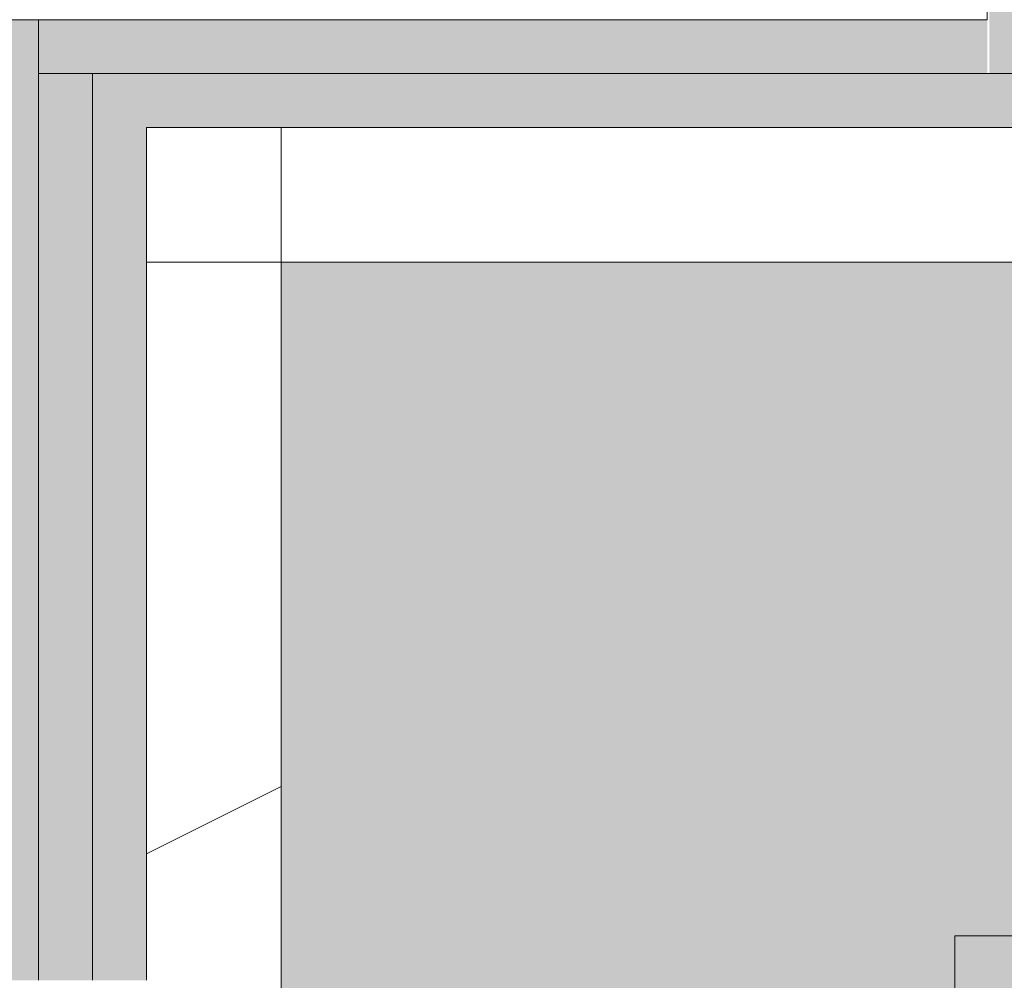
# Model space of a CAD drawing. Header units: millimetres. Extents: x 5980700 to 6194397, y -12939 to 2351883.
# Tile 283 of 587: x 6075770 to 6075953, y 1033 to 1211. Entities that reach past the tile are written whole.
import ezdxf

# ---------------------------------------------------------------- set-up
doc = ezdxf.new("R2010")
doc.units = ezdxf.units.MM
for name, color, linetype, lineweight in [('A-FLOR', 192, 'Continuous', 18), ('A-FLOR-PATT', 8, 'Continuous', 18), ('A-WALL', 113, 'Continuous', 18), ('A-WALL-PATT', 111, 'Continuous', 25)]:
    doc.layers.add(name, color=color, linetype=linetype, lineweight=lineweight)

# ---------------------------------------------------------------- blocks, each defined once
blk = doc.blocks.new('FX-PNC-PILAR-TP3 - FX-PNC-PILAR-TP01-4319920-PLANTA DE CAIMENTO DE PISOS - 1 PAV_')
at = {"layer": 'A-WALL-PATT', "lineweight": 5}
h = blk.add_hatch(dxfattribs=at)
h.set_pattern_fill('FP_108', color=135, style=0, pattern_type=2)
h.set_pattern_definition([(49.99999999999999, (2e-05, -3e-05), (364.3679291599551, -31.87829433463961), [38.1, -419.1]), (355, (2e-05, -3e-05), (-70.48585119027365, 382.1133031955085), [30.48, -335.28]), (100.451, (30.364, -2.657), (293.8850033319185, 350.2333756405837), [32.38, -356.18]), (46.184, (2e-05, 101.6), (542.1584806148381, -84.08582678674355), [57.15, -628.65]), (96.636, (45.18, 94.59299999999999), (474.8048986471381, 494.8554198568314), [48.57, -534.27]), (351.184, (2e-05, 101.6), (474.8101998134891, 494.8500824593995), [45.72, -502.92]), (21, (50.8, 76.2), (303.2284677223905, -204.530461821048), [38.1, -419.1]), (326, (50.8, 76.2), (123.6038908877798, 368.3760440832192), [30.48, -335.28]), (71.45100000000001, (76.069, 59.15600000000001), (426.8341253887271, 163.8427355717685), [32.38, -356.18]), (37.50000000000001, (2e-05, -3e-05), (6.176645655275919, 169.1101515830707), [16.764, -314.452, 16.764, -323.596, -336.55]), (37.50000000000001, (2e-05, -3e-05), (6.176645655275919, 169.1101515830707), [-671.576, 16.764, -319.786]), (7.499999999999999, (2e-05, -3e-05), (133.63887623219, 200.3614940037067), [16.764, -177.292, 16.764, -306.832, -128.27]), (7.499999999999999, (2e-05, -3e-05), (133.63887623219, 200.3614940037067), [-517.6519999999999, 16.764, -111.506]), (327.5, (-113.284, -3e-05), (271.1818188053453, -11.45836264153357), [16.764, -110.236, 16.764, -379.476, -525.78]), (327.5, (-113.284, -3e-05), (271.1818188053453, -11.45836264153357), [-523.24, 16.764, -509.016]), (317.5, (-164.084, -3e-05), (296.2585102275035, 50.85284694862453), [16.764, -148.336, 16.764, -246.38, -373.38]), (317.5, (-164.084, -3e-05), (296.2585102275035, 50.85284694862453), [-428.244, 16.764, -356.616])])
h.paths.add_polyline_path([(-16491.62223936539, 1211.158178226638), (-16315.61664668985, 1211.158178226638), (-16315.61664668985, 1477.158178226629), (-16581.61301173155, 1477.069131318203), (-16580.58597275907, 1467.158178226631), (-16325.61664668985, 1467.158178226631), (-16325.61664668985, 1456.458178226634), (-16437.56664668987, 1456.458178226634), (-16445.13268924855, 1453.324220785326), (-16448.26664668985, 1445.758178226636), (-16448.26664668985, 1242.558178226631), (-16445.13268924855, 1234.992135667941), (-16437.56664668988, 1231.858178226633), (-16325.61664668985, 1231.858178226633), (-16325.61664668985, 1221.158178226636), (-16581.61301173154, 1221.047058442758), (-16581.28952597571, 1211.158178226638)])
h.paths.add_polyline_path([(-16481.62223936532, 1231.858178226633), (-16469.66301173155, 1231.858178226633), (-16462.09590451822, 1234.994705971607), (-16458.96301173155, 1242.558178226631), (-16458.96664668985, 1445.766953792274), (-16462.10060413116, 1453.324220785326), (-16471.62223936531, 1456.458178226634), (-16581.61301173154, 1456.45429614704), (-16581.45914200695, 1231.858178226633), (-16491.61587018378, 1231.860264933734)])
at = {"layer": 'A-WALL', "color": 250, "lineweight": 5}
for p, q in [((-16315.61664668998, 1211.158178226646), (-16315.61664668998, 1477.158178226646)), ((-16581.61301173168, 1211.158178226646), (-16491.62223936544, 1211.158178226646)), ((-16491.62223936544, 1211.158178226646), (-16471.62223936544, 1211.158178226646)), ((-16471.62223936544, 1211.158178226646), (-16460.28390427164, 1211.158178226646)), ((-16460.28390427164, 1211.158178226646), (-16315.61664668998, 1211.158178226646))]:
    blk.add_line(p, q, dxfattribs=at)
blk = doc.blocks.new('BE-PMSa-MOD-ARQ-CONEXAODOFUTURO-EX-000-R_rvt-2-PLANTA DE CAIMENTO DE PISOS - 1 PAV_')
at = {"layer": 'A-FLOR-PATT', "lineweight": 5}
h = blk.add_hatch(dxfattribs=at)
h.set_pattern_fill('FP_100', color=133, style=0, pattern_type=2)
h.set_pattern_definition([(49.99999999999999, (0, 0), (182.184668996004, -15.93908553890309), [19.05, -209.55]), (355, (0, 0), (-35.24242749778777, 191.0566080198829), [15.24, -167.64]), (100.451, (15.182, -1.328), (146.9425016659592, 175.1166878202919), [16.19, -178.09]), (46.184, (0, 50.8), (271.0788941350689, -42.04327417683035), [28.575, -314.325]), (96.636, (22.59, 47.297), (237.4025071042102, 247.4272132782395), [24.285, -267.135]), (351.184, (0, 50.8), (237.404605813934, 247.4251178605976), [22.86, -251.46]), (21, (25.4, 38.1), (151.6148798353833, -102.2655185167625), [19.05, -209.55]), (326, (25.4, 38.1), (61.80235996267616, 184.1877424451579), [15.24, -167.64]), (71.45100000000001, (38.035, 29.578), (213.4170626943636, 81.92136778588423), [16.19, -178.09]), (37.50000000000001, (0, 0), (3.08832282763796, 84.55507579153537), [8.382, -157.226, 8.382, -161.798, -168.275]), (37.50000000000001, (0, 0), (3.08832282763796, 84.55507579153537), [-335.788, 8.382, -159.893]), (7.499999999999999, (0, 0), (66.81943811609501, 100.1807470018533), [8.382, -88.646, 8.382, -153.416, -64.135]), (7.499999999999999, (0, 0), (66.81943811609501, 100.1807470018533), [-258.826, 8.382, -55.753]), (327.5, (-56.642, 0), (135.5904877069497, -5.7289126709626), [8.382, -55.118, 8.382, -189.738, -262.89]), (327.5, (-56.642, 0), (135.5904877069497, -5.7289126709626), [-261.62, 8.382, -254.508]), (317.5, (-82.042, 0), (148.1288864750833, 25.42676126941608), [8.382, -74.168, 8.382, -123.19, -186.69]), (317.5, (-82.042, 0), (148.1288864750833, 25.42676126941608), [-214.122, 8.382, -178.308])])
h.paths.add_polyline_path([(-1916.114845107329, -8177.825683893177), (-1683.614845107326, -8177.825683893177), (-1683.614845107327, -1915.841005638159), (-3033.614845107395, -1915.841005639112), (-3033.614845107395, -1900.841005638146), (-3933.614845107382, -1900.841005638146), (-3933.614845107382, -2050.841005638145), (-1818.614845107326, -2050.841005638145), (-1818.614845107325, -8042.852683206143), (-4146.617820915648, -8042.852683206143), (-4146.617820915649, -4063.841794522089), (-3970.61666258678, -4063.841794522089), (-3970.61666258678, -3457.84179452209), (-4146.617820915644, -3457.84179452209), (-4146.617820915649, -2138.841794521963), (-3970.61666258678, -2138.841794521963), (-3970.61666258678, -2050.841005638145), (-3963.614845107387, -2050.841005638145), (-3963.614845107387, -1900.841005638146), (-3973.614845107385, -1900.841005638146), (-3973.614845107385, -1915.841005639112), (-4105.616662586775, -1915.841005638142), (-4105.616662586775, -2003.84179452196), (-4281.617820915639, -2003.84179452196), (-4281.617820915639, -3592.841794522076), (-4105.61666258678, -3592.841794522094), (-4105.61666258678, -3928.841794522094), (-4281.617820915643, -3928.841794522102), (-4281.615120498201, -8177.82568389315), (-1916.459753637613, -8177.825683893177)])
h.paths.add_polyline_path([(8258.385255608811, -8167.825683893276), (15620.8643440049, -8167.825683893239), (15620.86434400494, -1925.841005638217), (12311.88333741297, -1925.841005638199), (12311.88333741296, -2018.841794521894), (11955.88333741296, -2018.841794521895), (11955.88333741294, -1925.841005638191), (9541.385154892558, -1925.841005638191), (9541.385154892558, -1915.841005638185), (9491.385154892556, -1915.841005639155), (9491.385154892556, -1900.841005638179), (8591.38515489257, -1900.841005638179), (8591.38515489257, -2050.841005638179), (11830.88333741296, -2050.841005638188), (11830.88333741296, -2143.841794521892), (12436.88333741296, -2143.841794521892), (12436.88333741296, -2050.841005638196), (15495.86434400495, -2050.841005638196), (15495.86434400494, -8042.825683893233), (8383.385255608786, -8042.825683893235), (8383.385255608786, -4063.841794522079), (8559.379702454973, -4063.841794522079), (8559.379702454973, -3457.841794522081), (8383.385255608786, -3457.84179452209), (8383.385255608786, -2138.841794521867), (8559.379702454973, -2138.84179452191), (8559.379702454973, -2050.841005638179), (8561.385154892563, -2050.753085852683), (8561.385154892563, -1900.841005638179), (8551.38515489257, -1900.841005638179), (8551.38515489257, -1915.841005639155), (8501.385154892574, -1915.841005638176), (8501.385154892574, -1925.841005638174), (8434.379702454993, -1925.841005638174), (8434.379702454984, -2013.841794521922), (8258.385255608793, -2013.841794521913), (8258.385255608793, -3582.841794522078), (8434.379702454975, -3582.841794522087), (8434.379702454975, -3938.841794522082), (8258.385255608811, -3938.841794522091), (8258.385255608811, -8156.700611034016)])
h.paths.add_polyline_path([(19984.7546155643, -8167.825683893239), (20089.38682609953, -8167.825683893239), (20089.38682609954, -5194.841794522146), (19913.3833374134, -5194.841794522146), (19913.3833374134, -4838.841794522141), (20089.38682609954, -4838.841794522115), (20089.38682609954, -2013.84179452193), (19913.3833374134, -2013.841794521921), (19913.3833374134, -1657.841794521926), (20089.38682609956, -1657.841794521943), (20089.38682609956, 1166.158205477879), (19913.38333741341, 1166.158205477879), (19913.38333741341, 1522.158205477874), (20089.38682609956, 1522.158205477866), (20089.38682609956, 4296.158205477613), (19913.38333741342, 4296.15820547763), (19913.3833374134, 4461.658994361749), (15971.88333741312, 4461.658994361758), (15971.88333741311, 4296.15820547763), (15800.86434400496, 4296.15820547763), (15800.86434400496, -605.8410056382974), (15790.86434400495, -605.8410056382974), (15790.86434400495, -655.841005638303), (15775.86434400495, -655.841005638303), (15775.86434400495, -1555.841005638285), (16091.88333741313, -1555.841005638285), (16091.88333741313, -1527.841794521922), (15925.86434400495, -1527.841794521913), (15925.86434400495, 4171.158205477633), (16096.88333741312, 4171.158205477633), (16097.48518693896, 4336.658994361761), (19788.38333741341, 4336.658994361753), (19788.38333741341, 4171.158205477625), (19964.38682609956, 4171.158205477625), (19964.38682609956, 1647.158205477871), (19788.38333741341, 1647.158205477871), (19788.38333741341, 1041.158205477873), (19964.38682609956, 1041.158205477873), (19964.38682609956, -1532.84179452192), (19788.38333741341, -1532.84179452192), (19788.38333741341, -2138.841794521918), (19964.38682609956, -2138.841794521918), (19964.38682609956, -4713.841794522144), (19788.3833374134, -4713.841794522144), (19788.3833374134, -5319.841794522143), (19964.38682609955, -5319.841794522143), (19964.38682609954, -8042.82568389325), (15925.86434400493, -8042.825683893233), (15925.86434400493, -2143.841794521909), (16091.88333741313, -2143.841794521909), (16091.88333741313, -1585.841005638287), (15775.86434400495, -1585.841005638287), (15775.86434400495, -1595.841005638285), (15790.86434400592, -1595.841005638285), (15790.86434400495, -1652.84179452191), (15966.88333741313, -1653.220801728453), (15966.88333741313, -2018.84179452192), (15800.86434400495, -2018.841794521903), (15800.86434400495, -8167.825683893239), (19925.14432074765, -8167.825683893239)])
h.paths.add_polyline_path([(-5690.728343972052, -8167.825683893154), (-4451.617820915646, -8167.825683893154), (-4451.617820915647, -1925.841005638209), (-4506.114845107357, -1925.84100563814), (-4506.114845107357, -1915.841005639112), (-4536.11484510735, -1915.841005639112), (-4536.11484510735, -1900.841005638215), (-4546.114845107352, -1900.841005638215), (-4546.114845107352, -2740.841005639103), (-4536.114845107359, -2740.841005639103), (-4536.114845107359, -2751.8410056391), (-4516.109778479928, -2751.8410056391), (-4516.109778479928, -2640.8410056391), (-4497.109778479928, -2640.8410056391), (-4497.109778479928, -2770.841005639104), (-4536.114845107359, -2770.841005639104), (-4536.114845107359, -2780.841005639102), (-4546.114845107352, -2780.841005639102), (-4546.114845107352, -2820.841005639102), (-4576.114845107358, -2820.841005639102), (-4576.617820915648, -8042.852683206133), (-11628.61484510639, -8042.852683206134), (-11628.6148451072, -2138.841794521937), (-11585.61666258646, -2138.841794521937), (-11585.61666258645, -2050.841005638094), (-8474.116662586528, -2050.841005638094), (-8474.116662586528, -2138.841794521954), (-7858.116662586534, -2138.841794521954), (-7858.116662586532, -2050.841005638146), (-4576.617820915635, -2050.841005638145), (-4576.617820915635, -1900.841005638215), (-5476.114845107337, -1900.841005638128), (-5476.114845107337, -1915.841005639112), (-5528.614845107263, -1915.841005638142), (-5528.614845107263, -1925.841005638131), (-7983.116662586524, -1925.841005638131), (-7983.116662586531, -2013.841794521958), (-8324.11666258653, -2013.841794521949), (-8324.11666258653, -2003.841794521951), (-8339.116662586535, -2003.84179452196), (-8339.116662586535, -1925.841005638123), (-11720.61666258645, -1925.841005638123), (-11720.61666258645, -2003.841794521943), (-11753.61484510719, -2003.841794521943), (-11753.61034441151, -8167.825683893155), (-5985.163661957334, -8167.825683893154)])
h.paths.add_polyline_path([(-15701.5291554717, -8167.825683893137), (-11933.6148451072, -8167.825683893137), (-11933.6148451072, -2013.841794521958), (-12076.61666258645, -2013.841794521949), (-12076.61666258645, -1657.841794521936), (-11923.61484510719, -1657.841794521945), (-11923.61484510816, -1515.8410056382), (-11908.61484510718, -1515.8410056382), (-11908.61484510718, -1505.841005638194), (-12058.61484510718, -1505.841005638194), (-12058.61484510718, -1532.841794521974), (-12201.61666258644, -1532.841794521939), (-12201.61666258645, -2138.841794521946), (-12058.61484510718, -2138.841794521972), (-12058.61484510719, -8042.851795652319), (-16321.61588608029, -8042.826571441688), (-16321.61588608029, -5319.841794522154), (-16145.61666258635, -5319.841794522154), (-16145.61666258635, -4713.841794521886), (-16321.61588608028, -4713.681888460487), (-16321.61588608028, -2138.84179452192), (-16145.61666258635, -2138.841794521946), (-16145.61666258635, -1532.841794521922), (-16321.61588608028, -1532.841794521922), (-16321.61588608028, 1041.158205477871), (-16145.61666258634, 1041.158205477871), (-16145.61666258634, 1647.158205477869), (-16321.61588608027, 1647.158205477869), (-16321.61588608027, 4171.158205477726), (-16145.61666258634, 4171.158205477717), (-16145.61666258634, 4336.658994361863), (-12201.61666258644, 4336.658994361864), (-12201.61666258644, 4171.158205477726), (-12058.61484510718, 4171.158205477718), (-12058.61484510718, -1475.841005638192), (-11908.61484510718, -1475.841005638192), (-11908.61484510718, -575.8410056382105), (-11923.61484510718, -575.8410056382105), (-11923.61484510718, -525.8410056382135), (-11933.61484510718, -525.8410056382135), (-11933.61484510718, 4296.158205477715), (-12076.61666258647, 4296.158205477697), (-12076.61666258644, 4461.658994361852), (-16270.61666258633, 4461.658994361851), (-16270.61666258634, 4296.158205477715), (-16446.62225526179, 4296.158205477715), (-16446.61588608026, 1522.158205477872), (-16270.61666258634, 1522.158205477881), (-16270.61666258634, 1166.158205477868), (-16446.62225526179, 1166.158205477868), (-16446.61588608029, -1657.841794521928), (-16270.61666258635, -1657.841794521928), (-16270.61666258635, -2013.841794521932), (-16446.6222552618, -2013.841794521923), (-16446.61588608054, -4838.841794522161), (-16270.61666258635, -4838.841794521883), (-16270.61666258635, -5194.841794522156), (-16446.62225526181, -5194.841794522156), (-16446.61573815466, -8167.825683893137), (-15735.98765560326, -8167.825683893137)])
h.paths.add_polyline_path([(8551.38515489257, -1770.841005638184), (9491.385154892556, -1770.841005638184), (9491.385154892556, -1755.841005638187), (9630.135154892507, -1755.841005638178), (9630.135154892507, -1740.841005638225), (11880.13515489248, -1741.712957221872), (11880.13515489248, -1755.841005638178), (11965.88333741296, -1755.841005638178), (11965.88333741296, -1662.841794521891), (12301.88333741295, -1662.841794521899), (12301.88333741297, -1755.841005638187), (12713.6541483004, -1755.841005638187), (12713.6541483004, -1740.841005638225), (14963.65414830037, -1741.712957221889), (14963.65414830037, -1755.841005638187), (15630.86434400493, -1755.841005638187), (15630.86434400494, -1595.841005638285), (15645.86434400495, -1595.841005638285), (15645.86434400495, -655.841005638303), (15630.86434400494, -655.841005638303), (15630.86434400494, -29.5925127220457), (15087.63515489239, -29.59251272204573), (15087.63515489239, -44.5925127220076), (12837.63515489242, -43.72056113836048), (12837.63515489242, -29.59251272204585), (11880.13515489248, -29.5925127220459), (11880.13515489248, -44.59251272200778), (9630.135154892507, -43.72056113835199), (9630.135154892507, -29.59251272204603), (9408.885154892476, -29.59251272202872), (9408.885154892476, -14.5925127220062), (8468.885154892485, -14.59251272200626), (8468.885154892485, -29.59251272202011), (8008.885154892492, -29.59251272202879), (8008.885154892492, -14.59251272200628), (7068.885154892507, -14.65234280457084), (7068.885154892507, -29.59251272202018), (4511.785154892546, -29.59251272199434), (4511.785154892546, 3549.158994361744), (3951.785154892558, 3549.158994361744), (3951.785154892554, 4471.658994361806), (2159.383337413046, 4471.658994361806), (2159.383337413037, 4306.158205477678), (1813.383337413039, 4306.15820547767), (1813.383337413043, 4471.658994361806), (284.8931309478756, 4471.658994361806), (284.8931309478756, 4486.658994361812), (77.29277039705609, 4486.658994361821), (77.29277039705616, 3238.903506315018), (70.48333741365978, 3238.903506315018), (70.48333741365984, 2137.158205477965), (121.3819838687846, 2137.158205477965), (121.3819838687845, 3231.348105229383), (111.0710947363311, 3241.658994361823), (106.381983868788, 3259.158994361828), (111.0710947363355, 3276.658994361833), (124.1088842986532, 3289.53068128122), (143.3753948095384, 3293.624861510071), (158.8819838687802, 3289.469883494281), (171.692873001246, 3276.658994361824), (176.3819838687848, 3259.158994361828), (171.692873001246, 3241.658994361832), (161.3819838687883, 3231.348105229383), (161.3819838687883, 2137.158205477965), (220.483337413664, 2137.158205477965), (220.4833374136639, 4336.658994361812), (1678.38333741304, 4336.658994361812), (1678.38333741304, 4171.158205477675), (2294.38333741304, 4171.158205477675), (2294.38333741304, 4336.658994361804), (3816.785154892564, 4336.658994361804), (3816.785154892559, 3414.158994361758), (4376.785154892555, 3414.158994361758), (4376.785154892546, -164.5925127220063), (15495.86434400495, -164.5925127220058), (15495.86434400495, -1620.841005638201), (12436.88333741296, -1620.841005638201), (12436.88333741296, -1527.841794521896), (11830.88333741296, -1527.841794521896), (11830.88333741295, -1620.841005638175), (8559.379702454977, -1620.841005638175), (8559.379702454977, -1532.841794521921), (7943.379702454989, -1532.841794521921), (7943.379702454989, -1620.841005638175), (2289.383337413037, -1620.841005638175), (2289.383337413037, -1527.841794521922), (2261.385126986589, -1527.841794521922), (2261.385126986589, -1770.841005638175), (3121.385126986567, -1770.841005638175), (3121.385126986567, -1755.8410056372), (4481.585154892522, -1755.841005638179), (4481.585154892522, -1770.841005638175), (5321.585154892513, -1770.841005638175), (5321.585154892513, -1755.841005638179), (7021.385154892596, -1755.841005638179), (7021.385154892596, -1770.841005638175), (7961.385154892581, -1770.841005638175), (7961.385154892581, -1755.841005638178), (8078.379702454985, -1755.841005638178), (8078.379702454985, -1667.841794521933), (8424.379702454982, -1667.841794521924), (8424.379702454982, -1755.841005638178), (8551.38515489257, -1755.841005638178)])
h.paths.add_polyline_path([(2231.385126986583, -1770.841005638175), (2231.385126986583, -1527.841794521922), (1766.385126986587, -1527.841794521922), (1766.385126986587, -1770.841005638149), (1776.385126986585, -1770.841005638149), (1776.385126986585, -1755.8410056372), (1818.383337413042, -1755.841005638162), (1818.383337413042, -1662.841794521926), (2154.383337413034, -1662.841794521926), (2154.383337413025, -1755.84100563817), (2221.385126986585, -1755.841005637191), (2221.385126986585, -1770.841005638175)])
h.paths.add_polyline_path([(-3963.614845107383, -1770.84100563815), (-3033.614845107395, -1770.84100563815), (-3033.614845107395, -1755.841005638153), (-1418.814900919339, -1755.841005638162), (-1418.814900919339, -1770.841005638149), (-578.8149009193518, -1770.841005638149), (-578.8149009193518, -1755.841005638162), (876.3851269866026, -1755.841005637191), (876.3851269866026, -1770.841005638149), (1736.38512698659, -1770.841005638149), (1736.38512698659, -1527.841794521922), (1683.383337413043, -1527.841794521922), (1683.383337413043, -1620.841005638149), (-3970.616662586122, -1620.84100563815), (-3970.61666258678, -1532.841794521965), (-4586.616662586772, -1532.841794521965), (-4586.616662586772, -1620.841005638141), (-7858.116662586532, -1620.841005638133), (-7858.116662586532, -1532.841794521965), (-8474.116662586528, -1532.841794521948), (-8474.116662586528, -1620.841005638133), (-11585.61666258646, -1620.841005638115), (-11585.61666258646, -1532.841794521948), (-11628.61484510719, -1532.841794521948), (-11628.61484510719, -164.6103600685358), (220.4833374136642, -164.6103600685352), (220.4833374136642, -29.61036006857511), (-2321.114845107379, -29.61036006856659), (-2321.114845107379, -14.61036006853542), (-3061.114845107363, -14.61036006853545), (-3061.114845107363, -29.61036006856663), (-3320.616662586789, -29.61036006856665), (-3320.616662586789, -14.61036006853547), (-4060.616662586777, -14.61036006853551), (-4060.616662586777, -29.61036006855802), (-4536.114845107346, -29.61036006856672), (-4536.114845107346, -14.61036006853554), (-5476.114845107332, -14.61036006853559), (-5476.114845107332, -29.6103600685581), (-5636.114845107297, -29.61036006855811), (-5636.114845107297, -44.61036006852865), (-7886.11484510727, -43.73840848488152), (-7886.11484510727, -29.61036006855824), (-8872.364845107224, -29.61036006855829), (-8872.364845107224, -44.6103600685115), (-11122.3648451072, -43.73840848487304), (-11122.3648451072, -29.61036006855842), (-11763.61484510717, -29.61036006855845), (-11763.61484510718, -575.8410056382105), (-11778.61484510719, -575.8410056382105), (-11778.61484510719, -1515.8410056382), (-11763.61484510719, -1515.8410056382), (-11763.61484510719, -1667.841794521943), (-11720.61666258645, -1667.841794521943), (-11720.61666258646, -1755.841005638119), (-11122.36484510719, -1755.841005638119), (-11122.36484510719, -1740.841005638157), (-8872.36484510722, -1741.712957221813), (-8872.36484510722, -1755.841005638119), (-8339.116662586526, -1755.841005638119), (-8339.116662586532, -1667.841794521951), (-7993.116662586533, -1667.841794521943), (-7993.116662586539, -1755.841005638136), (-7886.114845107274, -1755.841005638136), (-7886.114845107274, -1740.841005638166), (-5636.114845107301, -1741.712957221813), (-5636.114845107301, -1755.841005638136), (-5476.114845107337, -1755.841005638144), (-5476.114845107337, -1770.841005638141), (-4536.11484510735, -1770.841005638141), (-4536.11484510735, -1755.841005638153), (-4451.616662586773, -1755.841005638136), (-4451.616662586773, -1667.84179452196), (-4105.616662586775, -1667.84179452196), (-4105.616662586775, -1755.841005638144), (-3973.614845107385, -1755.841005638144), (-3973.614845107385, -1770.84100563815)])
h.paths.add_polyline_path([(-5396.293025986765, 115.3896399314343), (-4576.11484510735, 115.3896399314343), (-4576.11484510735, 431.4034837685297), (-4586.616662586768, 431.4034837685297), (-4586.616662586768, 265.3896399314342), (-11628.61484510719, 265.3896399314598), (-11628.61484510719, 4171.158205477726), (-11585.61666258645, 4171.158205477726), (-11585.61666258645, 4336.658994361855), (-8474.116662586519, 4336.658994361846), (-8474.116662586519, 4171.158205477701), (-7858.116662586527, 4171.158205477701), (-7858.116662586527, 4336.658994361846), (-4586.616662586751, 4336.658994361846), (-4586.616662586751, 4171.158205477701), (-4538.614845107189, 4171.158205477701), (-4538.614845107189, 2287.158205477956), (-4586.616662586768, 2287.158205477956), (-4586.616662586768, 1681.158205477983), (-4538.614845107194, 1681.158205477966), (-4538.614845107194, 995.3896399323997), (-4536.114845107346, 995.3896399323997), (-4536.114845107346, 985.3896399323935), (-4497.109778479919, 985.3896399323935), (-4497.109778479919, 855.3896399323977), (-4516.109778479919, 855.3896399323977), (-4516.109778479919, 966.3896399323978), (-4536.114845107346, 966.3896399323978), (-4536.114845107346, 955.3896399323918), (-4538.614845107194, 955.3896399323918), (-4538.614845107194, 431.4034837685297), (-4546.114845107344, 431.4034837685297), (-4546.114845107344, 115.3896399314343), (-4536.114845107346, 115.3896399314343), (-4536.114845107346, 130.3896399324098), (-4486.114845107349, 130.3896399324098), (-4486.114845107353, 140.3896399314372), (-4461.616662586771, 140.3896399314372), (-4461.616662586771, 306.4034837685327), (-4413.614845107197, 306.4034837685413), (-4413.614845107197, 1806.158205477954), (-4461.616662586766, 1806.158205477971), (-4461.616662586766, 2162.158205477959), (-4413.614845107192, 2162.158205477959), (-4413.614845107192, 4296.158205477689), (-4461.616662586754, 4296.158205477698), (-4461.616662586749, 4461.658994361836), (-7983.116662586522, 4461.658994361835), (-7983.116662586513, 4296.158205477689), (-8349.116662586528, 4296.158205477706), (-8349.116662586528, 4461.658994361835), (-11710.61666258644, 4461.658994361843), (-11710.61666258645, 4296.158205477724), (-11753.61484510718, 4296.158205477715), (-11753.61484510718, 140.3896399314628), (-5526.11484510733, 140.3896399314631), (-5526.11484510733, 130.3896399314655), (-5476.114845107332, 130.3896399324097), (-5476.114845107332, 115.3896399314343), (-5466.11484510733, 115.3896399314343)])
h.paths.add_polyline_path([(8478.885154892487, 115.4074872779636), (8478.885154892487, 431.4034837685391), (8378.385255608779, 431.4034837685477), (8378.385255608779, 1037.158205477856), (8561.383337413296, 1037.158205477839), (8561.383337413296, 1651.158205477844), (8378.385255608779, 1651.158205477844), (8378.385255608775, 4171.158205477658), (8559.383337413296, 4171.158205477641), (8559.383337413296, 4336.658994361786), (11825.88333741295, 4336.658994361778), (11825.88333741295, 4171.158205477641), (12441.88333741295, 4171.158205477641), (12441.88333741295, 4336.658994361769), (15495.86434400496, 4336.65899436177), (15495.86434400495, 265.4074872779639), (8559.379702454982, 265.4074872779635), (8559.379702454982, 431.4034837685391), (8508.885154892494, 431.4034837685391), (8508.885154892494, 115.4074872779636), (9408.885154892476, 115.4074872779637), (9408.885154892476, 130.4074872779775), (9438.885154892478, 130.4074872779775), (9438.885154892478, 140.4074872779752), (15620.86434400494, 140.4074872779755), (15620.86434400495, 4461.658994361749), (12316.88333741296, 4461.658994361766), (12316.88333741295, 4296.158205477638), (11950.88333741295, 4296.158205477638), (11950.88333741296, 4461.658994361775), (8434.383337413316, 4461.658994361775), (8434.383337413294, 4296.158205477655), (8253.385255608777, 4296.158205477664), (8253.385255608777, 1526.158205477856), (8436.383337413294, 1526.158205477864), (8436.383337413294, 1162.158205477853), (8253.385255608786, 1162.158205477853), (8253.385255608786, 306.4034837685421), (8434.379702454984, 306.4034837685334), (8434.379702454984, 140.4074872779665), (8438.885154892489, 140.4074872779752), (8438.885154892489, 130.4074872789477), (8468.885154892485, 130.4074872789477), (8468.885154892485, 115.4074872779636)])
h.paths.add_polyline_path([(7078.885154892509, 115.4074872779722), (7968.885154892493, 115.4074872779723), (7968.885154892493, 955.4074872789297), (7958.885154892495, 955.4074872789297), (7958.885154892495, 966.4074872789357), (7948.385255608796, 966.4074872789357), (7948.385255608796, 265.4074872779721), (4806.785154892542, 265.4074872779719), (4806.785154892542, 4336.658994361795), (7948.385255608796, 4336.658994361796), (7948.385255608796, 985.4074872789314), (7958.885154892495, 985.4074872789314), (7958.885154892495, 995.4074872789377), (7968.885154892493, 995.4074872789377), (7968.885154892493, 1035.407487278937), (7998.885154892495, 1035.407487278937), (7998.885154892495, 995.4074872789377), (8008.885154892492, 995.4074872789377), (8008.885154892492, 985.4074872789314), (8047.890221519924, 985.4074872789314), (8047.890221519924, 855.4074872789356), (8028.890221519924, 855.4074872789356), (8028.890221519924, 966.4074872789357), (8008.885154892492, 966.4074872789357), (8008.885154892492, 955.4074872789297), (7998.885154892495, 955.4074872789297), (7998.885154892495, 115.4074872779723), (8008.885154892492, 115.4074872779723), (8008.885154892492, 130.4074872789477), (8083.385255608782, 130.4074872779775), (8083.385255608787, 4471.65899436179), (4671.785154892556, 4471.658994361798), (4671.785154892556, 130.4074872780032), (7068.885154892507, 130.4074872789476), (7068.885154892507, 115.4074872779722)])
h.paths.add_polyline_path([(1857.919751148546, 1037.158205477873), (2296.383337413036, 1037.158205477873), (2296.383337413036, 1651.158205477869), (1676.383337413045, 1651.158205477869), (1676.383337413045, 1037.158205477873), (1826.383337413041, 1037.158205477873)])
h.paths.add_polyline_path([(2161.383337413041, 1172.158205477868), (1811.383337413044, 1172.158205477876), (1811.383337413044, 1516.158205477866), (2161.383337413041, 1516.158205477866), (2161.383337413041, 1177.256799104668)])
h.paths.add_polyline_path([(137.9111174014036, 3278.855100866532), (131.3834321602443, 3276.480338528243), (131.3834321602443, 3259.158994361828), (137.9112161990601, 3259.158994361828), (137.9112161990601, 3277.667937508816)])
h.paths.add_polyline_path([(141.3819838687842, 3259.158994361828), (161.3819838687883, 3259.158994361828), (158.7024919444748, 3268.550988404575), (155.5241194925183, 3273.003317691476), (148.2594671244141, 3277.615929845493), (141.461635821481, 3278.855091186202), (137.9111174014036, 3278.855100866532), (137.9112161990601, 3259.158994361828), (139.4408410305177, 3259.158994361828)])
h.paths.add_polyline_path([(127.2398482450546, 3259.158994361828), (131.3834321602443, 3259.60654442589), (131.3834321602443, 3276.480338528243), (126.061811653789, 3272.015600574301), (122.0634673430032, 3263.023564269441), (122.1477157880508, 3259.158994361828), (126.061811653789, 3259.158994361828)])
h = blk.add_hatch(dxfattribs=at)
h.set_pattern_fill('FP_97', color=71, style=0, pattern_type=2)
h.set_pattern_definition([(49.99999999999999, (0, 0), (364.3679291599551, -31.87829433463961), [38.1, -419.1]), (355, (0, 0), (-70.48585119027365, 382.1133031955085), [30.48, -335.28]), (100.451, (30.364, -2.657), (293.8850033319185, 350.2333756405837), [32.38, -356.18]), (46.184, (0, 101.6), (542.1584806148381, -84.08582678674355), [57.15, -628.65]), (96.636, (45.18, 94.59299999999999), (474.8048986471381, 494.8554198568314), [48.57, -534.27]), (351.184, (0, 101.6), (474.8101998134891, 494.8500824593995), [45.72, -502.92]), (21, (50.8, 76.2), (303.2284677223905, -204.530461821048), [38.1, -419.1]), (326, (50.8, 76.2), (123.6038908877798, 368.3760440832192), [30.48, -335.28]), (71.45100000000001, (76.069, 59.15600000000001), (426.8341253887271, 163.8427355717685), [32.38, -356.18]), (37.50000000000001, (0, 0), (6.176645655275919, 169.1101515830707), [16.764, -314.452, 16.764, -323.596, -336.55]), (37.50000000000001, (0, 0), (6.176645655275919, 169.1101515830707), [-671.576, 16.764, -319.786]), (7.499999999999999, (0, 0), (133.63887623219, 200.3614940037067), [16.764, -177.292, 16.764, -306.832, -128.27]), (7.499999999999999, (0, 0), (133.63887623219, 200.3614940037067), [-517.6519999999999, 16.764, -111.506]), (327.5, (-113.284, 0), (271.1818188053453, -11.45836264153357), [16.764, -110.236, 16.764, -379.476, -525.78]), (327.5, (-113.284, 0), (271.1818188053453, -11.45836264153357), [-523.24, 16.764, -509.016]), (317.5, (-164.084, 0), (296.2585102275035, 50.85284694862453), [16.764, -148.336, 16.764, -246.38, -373.38]), (317.5, (-164.084, 0), (296.2585102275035, 50.85284694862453), [-428.244, 16.764, -356.616])])
h.paths.add_polyline_path([(-12058.61484510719, -8042.851795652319), (-12058.61484510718, -2138.841794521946), (-12201.61666258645, -2138.841794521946), (-12201.61666258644, -1532.841794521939), (-12058.61484510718, -1532.841794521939), (-12059.29176689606, -1505.841005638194), (-12748.61484510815, -1505.841005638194), (-12748.61484510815, -1515.841005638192), (-12759.61484510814, -1515.841005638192), (-12759.61484510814, -1535.846072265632), (-12648.61484510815, -1535.846072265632), (-12648.61484510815, -1554.846072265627), (-12778.61484510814, -1554.846072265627), (-12778.61484510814, -1515.841005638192), (-12788.61484510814, -1515.841005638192), (-12788.61484510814, -1505.841005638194), (-12828.61484510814, -1505.841005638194), (-12828.61484510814, -1475.841005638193), (-12788.61484510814, -1475.841005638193), (-12788.61484510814, -1465.841005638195), (-12778.61484510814, -1465.841005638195), (-12778.61484510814, -1426.835939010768), (-12648.61484510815, -1426.835939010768), (-12648.61484510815, -1445.835939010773), (-12759.61484510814, -1446.841005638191), (-12759.61484510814, -1465.841005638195), (-12748.61484510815, -1465.841005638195), (-12748.61484510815, -1475.841005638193), (-12058.61484510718, -1475.841005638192), (-12058.61484510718, 4171.158205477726), (-12201.61666258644, 4171.158205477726), (-12201.61666258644, 4336.658994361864), (-16145.61666258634, 4336.658994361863), (-16145.61666258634, 4171.158205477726), (-16321.61588608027, 4171.158205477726), (-16321.61588608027, 1647.158205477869), (-16145.61666258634, 1647.158205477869), (-16145.61666258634, 1041.158205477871), (-16321.61588608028, 1041.158205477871), (-16321.61588608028, -1532.841794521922), (-16145.61666258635, -1532.841794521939), (-16145.61666258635, -2138.84179452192), (-16321.61588608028, -2138.84179452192), (-16321.61588608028, -4713.841794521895), (-16145.61666258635, -4713.841794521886), (-16145.61666258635, -5319.841794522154), (-16321.61588608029, -5319.841794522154), (-16321.61588608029, -8042.826571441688), (-12168.3053396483, -8042.851146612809)])
h = blk.add_hatch(dxfattribs=at)
h.set_pattern_fill('FP_251', color=133, style=0, pattern_type=2)
h.set_pattern_definition([(270, (-14190.115, -1853.096), (1000, 6.123233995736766e-14), []), (0, (-14190.115, -1853.096), (0, 1000), [])])
h.paths.add_polyline_path([(-12058.61484510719, -8042.851795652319), (-12058.61484510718, -2138.841794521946), (-12201.61666258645, -2138.841794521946), (-12201.61666258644, -1532.841794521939), (-12058.61484510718, -1532.841794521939), (-12059.29176689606, -1505.841005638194), (-12748.61484510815, -1505.841005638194), (-12748.61484510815, -1515.841005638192), (-12759.61484510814, -1515.841005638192), (-12759.61484510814, -1535.846072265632), (-12648.61484510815, -1535.846072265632), (-12648.61484510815, -1554.846072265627), (-12778.61484510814, -1554.846072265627), (-12778.61484510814, -1515.841005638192), (-12788.61484510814, -1515.841005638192), (-12788.61484510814, -1505.841005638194), (-12828.61484510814, -1505.841005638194), (-12828.61484510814, -1475.841005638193), (-12788.61484510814, -1475.841005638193), (-12788.61484510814, -1465.841005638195), (-12778.61484510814, -1465.841005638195), (-12778.61484510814, -1426.835939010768), (-12648.61484510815, -1426.835939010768), (-12648.61484510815, -1445.835939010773), (-12759.61484510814, -1446.841005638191), (-12759.61484510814, -1465.841005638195), (-12748.61484510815, -1465.841005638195), (-12748.61484510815, -1475.841005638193), (-12058.61484510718, -1475.841005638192), (-12058.61484510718, 4171.158205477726), (-12201.61666258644, 4171.158205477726), (-12201.61666258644, 4336.658994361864), (-16145.61666258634, 4336.658994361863), (-16145.61666258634, 4171.158205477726), (-16321.61588608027, 4171.158205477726), (-16321.61588608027, 1647.158205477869), (-16145.61666258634, 1647.158205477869), (-16145.61666258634, 1041.158205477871), (-16321.61588608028, 1041.158205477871), (-16321.61588608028, -1532.841794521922), (-16145.61666258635, -1532.841794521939), (-16145.61666258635, -2138.84179452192), (-16321.61588608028, -2138.84179452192), (-16321.61588608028, -4713.841794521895), (-16145.61666258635, -4713.841794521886), (-16145.61666258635, -5319.841794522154), (-16321.61588608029, -5319.841794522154), (-16321.61588608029, -8042.826571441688), (-12168.3053396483, -8042.851146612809)])
at = {"layer": 'A-WALL'}
for points in [[(-16305.61666258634, 1201.158205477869), (-16305.61666258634, 1477.158205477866), (-16315.61666258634, 1477.158205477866), (-16315.20899850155, 1201.158205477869)], [(-16491.61588608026, 1201.158205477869), (-16315.61666258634, 1201.158205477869), (-16315.61666258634, 1211.158205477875), (-16491.62225526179, 1211.158205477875), (-16491.62225526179, 1201.158205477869)]]:
    blk.add_hatch(color=253, dxfattribs=at).paths.add_polyline_path(points)
at = {"layer": 'A-WALL', "lineweight": 5}
h = blk.add_hatch(color=9, dxfattribs=at)
h.paths.add_polyline_path([(-16481.62225526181, -1692.84179452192), (-16481.6222552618, -1467.091005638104), (-16491.6222552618, -1467.091005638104), (-16491.61588608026, -1692.841086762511)])
h.paths.add_polyline_path([(-16491.62225526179, 1032.908994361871), (-16481.62225526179, 1032.908994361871), (-16481.62225526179, 1201.158205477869), (-16491.62225526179, 1201.158205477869)])
at = {"layer": 'A-WALL'}
h = blk.add_hatch(color=10, dxfattribs=at)
h.paths.add_polyline_path([(-16481.62225526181, -1692.84179452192), (-16471.62225526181, -1692.84179452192), (-16471.6222552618, -1467.091005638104), (-16481.6222552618, -1467.091005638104), (-16481.6222552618, -1691.730569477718)])
h.paths.add_polyline_path([(-16481.62225526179, 1032.908994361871), (-16471.62225526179, 1032.908994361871), (-16471.62225526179, 1201.158205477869), (-16481.62225526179, 1201.158205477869), (-16481.62225526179, 1041.158205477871)])
at = {"layer": 'A-WALL', "lineweight": 5}
blk.add_hatch(color=50, dxfattribs=at).paths.add_polyline_path([(-16315.61666258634, 1191.158205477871), (-16305.61666258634, 1191.158205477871), (-16305.61666258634, 1201.158205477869), (-16471.62225526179, 1201.158205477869), (-16471.61588608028, 1191.158205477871), (-16321.61588608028, 1191.158205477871)])
at = {"layer": 'A-WALL-PATT', "lineweight": 5}
h = blk.add_hatch(color=57, dxfattribs=at)
h.paths.add_polyline_path([(-16578.68483785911, -1702.841794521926), (-16491.6222552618, -1702.841794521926), (-16491.6222552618, -1467.091005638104), (-16581.6222552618, -1467.091005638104), (-16581.61302762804, -1702.841794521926)])
h.paths.add_polyline_path([(-16491.62225526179, 1032.908994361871), (-16491.62225526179, 1211.158205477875), (-16581.62225526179, 1211.158205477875), (-16581.62225526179, 1032.908994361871), (-16531.6222552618, 1032.908994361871)])
h = blk.add_hatch(dxfattribs=at)
h.set_pattern_fill('FP_129', color=71, style=0, pattern_type=2)
h.set_pattern_definition([(216.87, (166.6, 416.5), (1249.498511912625, 833.0022321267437), [208.25, -1874.25]), (206.565, (416.5, 291.55), (-416.4997849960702, -416.4999353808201), [465.661, -465.661]), (198.435, (416.5, 83.3), (-832.9995359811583, -416.5008561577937), [263.4179999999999, -1053.671])])
h.paths.add_polyline_path([(-16471.6222552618, -1682.841794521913), (-16446.62225526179, -1682.841794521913), (-16446.62225526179, 1191.158205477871), (-16471.62225526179, 1191.158205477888), (-16471.6222552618, -1653.220801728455)])
at = {"layer": 'A-FLOR', "color": 250, "lineweight": 5}
for p, q in [((-16321.6158860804, -1532.841794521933), (-16321.6158860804, 1041.158205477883)), ((-16321.6158860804, 1041.158205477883), (-16145.61666258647, 1041.158205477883)), ((-16145.61666258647, 1041.158205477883), (-16321.6158860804, 1041.158205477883)), ((-16321.6158860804, 1041.158205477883), (-16321.6158860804, -1532.841794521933))]:
    blk.add_line(p, q, dxfattribs=at)
at = {"layer": 'A-WALL', "color": 90, "lineweight": 5}
for p, q in [((-16315.61666258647, 1477.158205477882), (-16315.61666258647, 1211.158205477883)), ((-16491.62225526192, 1201.158205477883), (-16491.62225526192, 1211.158205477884)), ((-16491.62225526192, 1201.158205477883), (-16491.62225526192, 1211.158205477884)), ((-16315.61666258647, 1211.158205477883), (-16471.62225526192, 1211.158205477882)), ((-16491.62225526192, 1201.158205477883), (-16481.62225526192, 1201.158205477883)), ((-16491.62225526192, 1201.158205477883), (-16491.62225526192, 1032.908994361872)), ((-16481.62225526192, 1201.158205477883), (-16471.62225526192, 1201.158205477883)), ((-16481.62225526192, 1201.158205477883), (-16481.62225526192, 1032.908994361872)), ((-16471.62225526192, 1201.158205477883), (-16315.61666258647, 1201.158205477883)), ((-16305.61666258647, 1201.158205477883), (-16315.61666258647, 1201.158205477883)), ((-16446.62225526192, 1191.15820547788), (-16446.62225526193, -1682.84179452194)), ((-16471.62225526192, 1166.158205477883), (-16270.61666258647, 1166.158205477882))]:
    blk.add_line(p, q, dxfattribs=at)
at = {"layer": 'A-WALL', "color": 250, "lineweight": 5}
blk.add_line((-16491.62225526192, 1211.158205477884), (-16581.61302762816, 1211.158205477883), dxfattribs=at)
at = {"layer": 'A-WALL', "color": 130, "lineweight": 9}
for p, q in [((-16471.62225526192, 1191.158205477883), (-16315.61666258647, 1191.158205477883)), ((-16471.62225526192, 1032.908994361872), (-16471.62225526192, 1191.158205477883)), ((-16315.61666258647, 1191.158205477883), (-16305.61666258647, 1191.158205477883))]:
    blk.add_line(p, q, dxfattribs=at)
at = {"layer": 'A-WALL', "color": 250, "lineweight": 5}
blk.add_blockref('FX-PNC-PILAR-TP3 - FX-PNC-PILAR-TP01-4319920-PLANTA DE CAIMENTO DE PISOS - 1 PAV_', (-1.589655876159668e-05, 2.72512435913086e-05), dxfattribs=at)

msp = doc.modelspace()

# ---------------------------------------------------------------- block references
at = {"color": 50, "lineweight": 5}
msp.add_blockref('BE-PMSa-MOD-ARQ-CONEXAODOFUTURO-EX-000-R_rvt-2-PLANTA DE CAIMENTO DE PISOS - 1 PAV_', (6092264.959189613, 0), dxfattribs=at)

doc.saveas('drawing.dxf')
